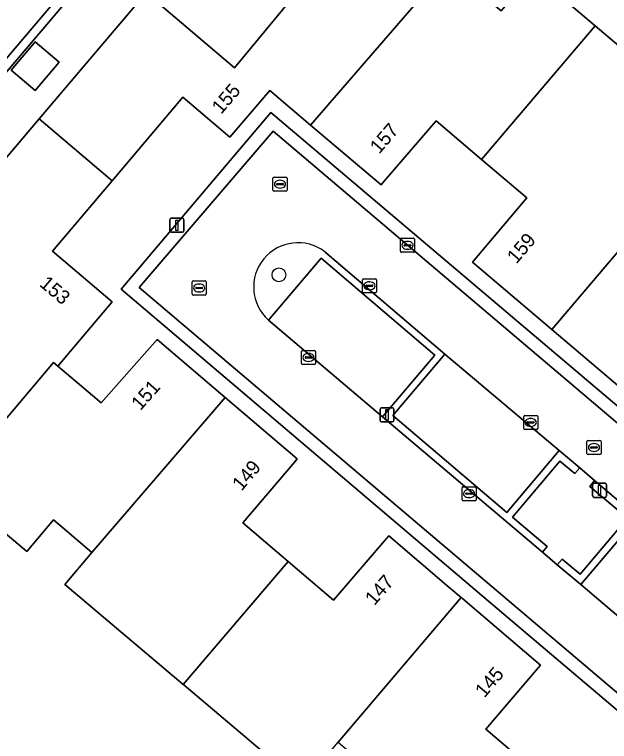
# Model space of a CAD drawing. Extents: x 156412 to 157779, y 382335 to 383768.
# Drawn here: x 156963 to 157005.4, y 382610.8 to 382662.5 of the extents above; entities that cross this region are included whole.
import ezdxf

# ---------------------------------------------------------------- set-up
doc = ezdxf.new("R2010")
doc.units = 0
for name, color, linetype in [('IMGEO_Berm_groen', 7, 'Continuous'), ('IMGEO_Boom', 7, 'Continuous'), ('IMGEO_Brandkraan', 7, 'Continuous'), ('IMGEO_Erf', 7, 'Continuous'), ('IMGEO_Groenvoorziening', 7, 'Continuous'), ('IMGEO_Haag', 7, 'Continuous'), ('IMGEO_Kolk', 7, 'Continuous'), ('IMGEO_Lichtmast', 7, 'Continuous'), ('IMGEO_Pand', 7, 'Continuous'), ('IMGEO_Pand_nummerreeks', 7, 'Continuous'), ('IMGEO_Parkeervlak_open', 7, 'Continuous'), ('IMGEO_Rijbaan_lokaal_open', 7, 'Continuous'), ('IMGEO_Rioolput', 7, 'Continuous'), ('IMGEO_Voetpad_open', 7, 'Continuous')]:
    doc.layers.add(name, color=color, linetype=linetype)

msp = doc.modelspace()

# ---------------------------------------------------------------- linework, layer by layer
at = {"layer": 'IMGEO_Berm_groen'}
for points in [[(156984.809, 382645.207), (156992.919, 382638.29), (156989.188, 382633.906), (157000.572, 382624.262), (157000.914, 382624.667), (156998.456, 382626.746), (157001.82, 382630.743), (157002.878, 382629.856), (157003.231, 382630.26), (157001.779, 382631.502), (156998.037, 382627.081), (156989.924, 382633.994), (156993.638, 382638.367), (156985.075, 382645.662)], [(156981.062, 382640.794), (156984.809, 382645.207)], [(157024.026, 382612.615), (157020.282, 382608.203), (157012.15, 382615.113), (157015.907, 382619.51), (157004.294, 382629.355), (157003.942, 382628.943), (157006.64, 382626.676), (157003.26, 382622.691), (157001.992, 382623.762), (157001.632, 382623.366), (157003.318, 382621.96), (157007.047, 382626.356), (157015.173, 382619.444), (157011.426, 382615.051), (157019.984, 382607.789)]]:
    msp.add_lwpolyline(points, dxfattribs=at)
msp.add_arc((156983.171, 382643.143), 3.157, 52.9166, 228.0815, dxfattribs=at)
at = {"layer": 'IMGEO_Boom'}
msp.add_circle((156981.808, 382644.013), 0.489, dxfattribs=at)
at = {"layer": 'IMGEO_Brandkraan'}
for p, q in [((156990.546, 382646.616), (156991.398, 382646.616)), ((156990.471, 382645.69), (156990.471, 382646.542)), ((156990.73, 382646.11), (156990.73, 382646.122)), ((156991.168, 382646.073), (156990.77, 382646.073)), ((156990.773, 382646.159), (156991.171, 382646.159)), ((156990.959, 382646.396), (156990.984, 382646.396)), ((156991.214, 382646.122), (156991.214, 382646.11)), ((156991.472, 382646.542), (156991.472, 382645.69)), ((156991.398, 382645.616), (156990.546, 382645.616)), ((156990.982, 382645.836), (156990.957, 382645.836))]:
    msp.add_line(p, q, dxfattribs=at)
for points in [[(156990.546, 382646.616), (156991.398, 382646.616)], [(156990.471, 382645.69), (156990.471, 382646.542)], [(156991.472, 382646.542), (156991.472, 382645.69)], [(156991.398, 382645.616), (156990.546, 382645.616)]]:
    msp.add_lwpolyline(points, dxfattribs=at)
for centre, radius, start, end in [((156990.548, 382646.54), 0.0765, 91.552, 178.448), ((156990.548, 382646.54), 0.0765, 91.552, 178.448), ((156991.396, 382646.54), 0.0765, 1.552, 88.448), ((156991.396, 382646.54), 0.0765, 1.552, 88.448), ((156990.77, 382646.119), 0.0403, 85.8775, 175.7526), ((156990.767, 382646.109), 0.0366, 178.938, 274.7102), ((156991.171, 382646.116), 0.043, 264.8664, 352.4533), ((156991.175, 382646.121), 0.0386, 1.7309, 96.639), ((156990.548, 382645.692), 0.0765, 181.552, 268.448), ((156990.548, 382645.692), 0.0765, 181.552, 268.448), ((156991.396, 382645.692), 0.0765, 271.552, 358.448), ((156991.396, 382645.692), 0.0765, 271.552, 358.448)]:
    msp.add_arc(centre, radius, start, end, dxfattribs=at)
for centre, major_axis, ratio, start_param, end_param in [((156990.958, 382646.116), (-0.387, 0.002), 0.722429, 4.712389, 7.853982), ((156990.983, 382646.116), (-0.39, 0.002), 0.717154, 1.570796, 4.712389)]:
    msp.add_ellipse(centre, major_axis=major_axis, ratio=ratio, start_param=start_param, end_param=end_param, dxfattribs=at)
at = {"layer": 'IMGEO_Erf'}
for points in [[(157032.018, 382606.037), (157033.314, 382604.947), (157032.946, 382604.52), (157041.703, 382597.123), (157047.972, 382604.539), (157048.196, 382604.798), (157060.586, 382619.348), (157029.826, 382645.416), (156987.205, 382681.476), (156986.214, 382682.315), (156984.143, 382684.067), (156942.915, 382635.543), (156901.626, 382586.899), (156977.949, 382522.266), (156980.608, 382525.348), (156995.995, 382543.705), (156987.057, 382551.292)], [(156952.382, 382640.555), (156964.735, 382655.122), (156972.359, 382664.112), (156978.656, 382658.761), (156986.045, 382667.734), (156979.871, 382672.97), (156984.558, 382678.498), (156996.144, 382668.699), (156993.896, 382666.034), (156994.889, 382665.175), (156996.036, 382664.19), (156997.637, 382662.818), (156999.913, 382665.5), (157004.339, 382661.75), (157013.24, 382654.209)], [(157006.902, 382635.319), (157001.246, 382640.115), (156995.591, 382644.91), (156995.712, 382645.053), (156999.471, 382649.486), (156996.237, 382652.228), (156993.003, 382654.97), (156989.305, 382650.682), (156989.084, 382650.426), (156984.072, 382654.678), (156981.158, 382657.151), (156978.324, 382653.811), (156974.969, 382656.658), (156969.932, 382650.716), (156965.686, 382645.707), (156969.947, 382642.096), (156966.068, 382637.518), (156969.15, 382634.906), (156973.132, 382639.414), (156977.986, 382635.283), (156983.118, 382630.915), (156982.939, 382630.704), (156979.23, 382626.346), (156982.459, 382623.598), (156985.688, 382620.85), (156989.479, 382625.241), (156989.628, 382625.414), (156993.911, 382621.774), (156994.788, 382621.028), (156994.906, 382620.928), (157000.444, 382616.221), (157000.288, 382616.038), (156996.558, 382611.649), (156999.924, 382608.789)], [(157025.547, 382600.915), (157024.742, 382599.993), (157023.299, 382598.267), (156996.744, 382620.777), (156970.587, 382642.986), (156981.231, 382655.569), (157028.044, 382615.928), (157032.619, 382612.041), (157033.972, 382610.85), (157032.555, 382609.191), (157031.842, 382608.361)], [(156983.464, 382607.677), (156979.683, 382610.874), (156975.065, 382614.778), (156975, 382614.833), (156966.574, 382621.957), (156968.488, 382624.226), (156966.379, 382626.038), (156965.766, 382626.554), (156963.848, 382624.297), (156958.293, 382628.99)]]:
    msp.add_lwpolyline(points, dxfattribs=at)
msp.add_lwpolyline([(156962.738, 382658.584), (156964.457, 382660.611), (156966.161, 382659.166), (156964.443, 382657.139)], close=True, dxfattribs=at)
at = {"layer": 'IMGEO_Groenvoorziening'}
msp.add_lwpolyline([(156900.751, 382586.801), (156984.174, 382685.107), (156986.719, 382682.899), (156986.444, 382682.612), (156986.214, 382682.315), (156987.205, 382681.476), (156987.43, 382681.751), (156987.719, 382682.101), (157061.516, 382619.589), (157048.46, 382604.143)], dxfattribs=at)
msp.add_lwpolyline([(156984.143, 382684.067), (156986.214, 382682.315), (156986.444, 382682.612), (156986.719, 382682.899), (156984.174, 382685.107), (156900.751, 382586.801), (156978.115, 382521.345), (156996.382, 382542.842), (156996.633, 382543.163), (156995.995, 382543.705), (156980.608, 382525.348), (156977.949, 382522.266), (156901.626, 382586.899), (156942.915, 382635.543)], close=True, dxfattribs=at)
at = {"layer": 'IMGEO_Haag'}
msp.add_lwpolyline([(156984.143, 382684.067), (156986.214, 382682.315), (156986.444, 382682.612), (156986.719, 382682.899), (156984.174, 382685.107), (156900.751, 382586.801), (156978.115, 382521.345), (156996.382, 382542.842), (156996.633, 382543.163), (156995.995, 382543.705), (156980.608, 382525.348), (156977.949, 382522.266), (156901.626, 382586.899), (156942.915, 382635.543)], close=True, dxfattribs=at)
at = {"layer": 'IMGEO_Kolk'}
for p, q in [((156987.764, 382642.806), (156987.764, 382643.658)), ((156987.839, 382643.732), (156988.691, 382643.732)), ((156988.252, 382643.512), (156988.277, 382643.512)), ((156988.765, 382643.658), (156988.765, 382642.806)), ((156988.023, 382643.226), (156988.023, 382643.238)), ((156988.461, 382643.189), (156988.063, 382643.189)), ((156988.066, 382643.275), (156988.464, 382643.275)), ((156988.507, 382643.238), (156988.507, 382643.226)), ((156988.691, 382642.732), (156987.839, 382642.732)), ((156988.275, 382642.952), (156988.25, 382642.952)), ((156983.419, 382637.704), (156983.419, 382638.556)), ((156983.494, 382638.63), (156984.346, 382638.63)), ((156983.907, 382638.41), (156983.932, 382638.41)), ((156984.42, 382638.556), (156984.42, 382637.704)), ((156983.678, 382638.124), (156983.678, 382638.136)), ((156984.116, 382638.087), (156983.718, 382638.087)), ((156983.721, 382638.173), (156984.119, 382638.173)), ((156983.93, 382637.85), (156983.905, 382637.85)), ((156984.162, 382638.136), (156984.162, 382638.124)), ((156984.346, 382637.63), (156983.494, 382637.63)), ((156999.243, 382633.075), (156999.243, 382633.927)), ((156999.318, 382634.001), (157000.17, 382634.001)), ((156999.731, 382633.781), (156999.756, 382633.781)), ((157000.244, 382633.927), (157000.244, 382633.075)), ((156999.502, 382633.495), (156999.502, 382633.507)), ((156999.94, 382633.458), (156999.542, 382633.458)), ((156999.545, 382633.544), (156999.943, 382633.544)), ((156999.754, 382633.221), (156999.729, 382633.221)), ((156999.986, 382633.507), (156999.986, 382633.495)), ((157000.17, 382633.001), (156999.318, 382633.001)), ((156994.855, 382627.999), (156994.855, 382628.851)), ((156994.93, 382628.925), (156995.782, 382628.925)), ((156995.157, 382628.468), (156995.555, 382628.468)), ((156995.343, 382628.705), (156995.368, 382628.705)), ((156995.856, 382628.851), (156995.856, 382627.999)), ((156995.114, 382628.419), (156995.114, 382628.431)), ((156995.552, 382628.382), (156995.154, 382628.382)), ((156995.366, 382628.145), (156995.341, 382628.145)), ((156995.598, 382628.431), (156995.598, 382628.419)), ((156995.782, 382627.925), (156994.93, 382627.925))]:
    msp.add_line(p, q, dxfattribs=at)
for points in [[(156987.764, 382642.806), (156987.764, 382643.658)], [(156987.839, 382643.732), (156988.691, 382643.732)], [(156988.765, 382643.658), (156988.765, 382642.806)], [(156988.691, 382642.732), (156987.839, 382642.732)], [(156983.419, 382637.704), (156983.419, 382638.556)], [(156983.494, 382638.63), (156984.346, 382638.63)], [(156984.42, 382638.556), (156984.42, 382637.704)], [(156984.346, 382637.63), (156983.494, 382637.63)], [(156999.243, 382633.075), (156999.243, 382633.927)], [(156999.318, 382634.001), (157000.17, 382634.001)], [(157000.244, 382633.927), (157000.244, 382633.075)], [(157000.17, 382633.001), (156999.318, 382633.001)], [(156994.855, 382627.999), (156994.855, 382628.851)], [(156994.93, 382628.925), (156995.782, 382628.925)], [(156995.856, 382628.851), (156995.856, 382627.999)], [(156995.782, 382627.925), (156994.93, 382627.925)]]:
    msp.add_lwpolyline(points, dxfattribs=at)
for centre, radius, start, end in [((156987.841, 382643.656), 0.0765, 91.552, 178.448), ((156987.841, 382643.656), 0.0765, 91.552, 178.448), ((156988.689, 382643.656), 0.0765, 1.552, 88.448), ((156988.689, 382643.656), 0.0765, 1.552, 88.448), ((156988.063, 382643.235), 0.0403, 85.8775, 175.7526), ((156988.06, 382643.225), 0.0366, 178.938, 274.7102), ((156988.464, 382643.232), 0.043, 264.8664, 352.4533), ((156988.468, 382643.237), 0.0386, 1.7309, 96.639), ((156987.841, 382642.808), 0.0765, 181.552, 268.448), ((156987.841, 382642.808), 0.0765, 181.552, 268.448), ((156988.689, 382642.808), 0.0765, 271.552, 358.448), ((156988.689, 382642.808), 0.0765, 271.552, 358.448), ((156983.496, 382638.554), 0.0765, 91.552, 178.448), ((156983.496, 382638.554), 0.0765, 91.552, 178.448), ((156984.344, 382638.554), 0.0765, 1.552, 88.448), ((156984.344, 382638.554), 0.0765, 1.552, 88.448), ((156983.718, 382638.133), 0.0403, 85.8775, 175.7526), ((156983.715, 382638.123), 0.0366, 178.938, 274.7102), ((156984.119, 382638.13), 0.043, 264.8664, 352.4533), ((156984.123, 382638.135), 0.0386, 1.7309, 96.639), ((156983.496, 382637.706), 0.0765, 181.552, 268.448), ((156983.496, 382637.706), 0.0765, 181.552, 268.448), ((156984.344, 382637.706), 0.0765, 271.552, 358.448), ((156984.344, 382637.706), 0.0765, 271.552, 358.448), ((156999.32, 382633.925), 0.0765, 91.552, 178.448), ((156999.32, 382633.925), 0.0765, 91.552, 178.448), ((157000.168, 382633.925), 0.0765, 1.552, 88.448), ((157000.168, 382633.925), 0.0765, 1.552, 88.448), ((156999.542, 382633.504), 0.0403, 85.8775, 175.7526), ((156999.539, 382633.494), 0.0366, 178.938, 274.7102), ((156999.943, 382633.501), 0.043, 264.8664, 352.4533), ((156999.947, 382633.506), 0.0386, 1.7309, 96.639), ((156999.32, 382633.077), 0.0765, 181.552, 268.448), ((156999.32, 382633.077), 0.0765, 181.552, 268.448), ((157000.168, 382633.077), 0.0765, 271.552, 358.448), ((157000.168, 382633.077), 0.0765, 271.552, 358.448), ((156994.932, 382628.849), 0.0765, 91.552, 178.448), ((156994.932, 382628.849), 0.0765, 91.552, 178.448), ((156995.154, 382628.428), 0.0403, 85.8775, 175.7526), ((156995.559, 382628.43), 0.0386, 1.7309, 96.639), ((156995.78, 382628.849), 0.0765, 1.552, 88.448), ((156995.78, 382628.849), 0.0765, 1.552, 88.448), ((156994.932, 382628.001), 0.0765, 181.552, 268.448), ((156994.932, 382628.001), 0.0765, 181.552, 268.448), ((156995.151, 382628.418), 0.0366, 178.938, 274.7102), ((156995.555, 382628.425), 0.043, 264.8664, 352.4533), ((156995.78, 382628.001), 0.0765, 271.552, 358.448), ((156995.78, 382628.001), 0.0765, 271.552, 358.448)]:
    msp.add_arc(centre, radius, start, end, dxfattribs=at)
for centre, major_axis, ratio, start_param, end_param in [((156988.251, 382643.232), (-0.387, 0.002), 0.722429, 4.712389, 7.853982), ((156988.276, 382643.232), (-0.39, 0.002), 0.717154, 1.570796, 4.712389), ((156983.906, 382638.13), (-0.387, 0.002), 0.722429, 4.712389, 7.853982), ((156983.931, 382638.13), (-0.39, 0.002), 0.717154, 1.570796, 4.712389), ((156999.73, 382633.501), (-0.387, 0.002), 0.722429, 4.712389, 7.853982), ((156999.755, 382633.501), (-0.39, 0.002), 0.717154, 1.570796, 4.712389), ((156995.342, 382628.425), (-0.387, 0.002), 0.722429, 4.712389, 7.853982), ((156995.367, 382628.425), (-0.39, 0.002), 0.717154, 1.570796, 4.712389)]:
    msp.add_ellipse(centre, major_axis=major_axis, ratio=ratio, start_param=start_param, end_param=end_param, dxfattribs=at)
at = {"layer": 'IMGEO_Lichtmast'}
for p, q in [((156974.048, 382647.139), (156974.048, 382647.939)), ((156974.048, 382647.939), (156974.048, 382647.139)), ((156974.148, 382648.039), (156974.938, 382648.039)), ((156974.938, 382648.039), (156974.148, 382648.039)), ((156975.038, 382647.939), (156975.038, 382647.139)), ((156975.038, 382647.139), (156975.038, 382647.939)), ((156974.938, 382647.039), (156974.148, 382647.039)), ((156974.148, 382647.039), (156974.938, 382647.039)), ((156989.011, 382633.635), (156989.011, 382634.435)), ((156989.011, 382634.435), (156989.011, 382633.635)), ((156989.111, 382634.535), (156989.901, 382634.535)), ((156989.901, 382634.535), (156989.111, 382634.535)), ((156990.001, 382634.435), (156990.001, 382633.635)), ((156990.001, 382633.635), (156990.001, 382634.435)), ((156989.901, 382633.535), (156989.111, 382633.535)), ((156989.111, 382633.535), (156989.901, 382633.535)), ((157004.152, 382628.264), (157004.152, 382629.064)), ((157004.152, 382629.064), (157004.152, 382628.264)), ((157004.252, 382629.164), (157005.042, 382629.164)), ((157005.042, 382629.164), (157004.252, 382629.164)), ((157005.142, 382629.064), (157005.142, 382628.264)), ((157005.142, 382628.264), (157005.142, 382629.064)), ((157005.042, 382628.164), (157004.252, 382628.164)), ((157004.252, 382628.164), (157005.042, 382628.164))]:
    msp.add_line(p, q, dxfattribs=at)
for points in [[(156974.468, 382647.914), (156974.618, 382647.914), (156974.618, 382647.164), (156974.468, 382647.164), (156974.468, 382647.914)], [(156989.431, 382634.41), (156989.581, 382634.41), (156989.581, 382633.66), (156989.431, 382633.66), (156989.431, 382634.41)], [(157004.572, 382629.039), (157004.722, 382629.039), (157004.722, 382628.289), (157004.572, 382628.289), (157004.572, 382629.039)]]:
    msp.add_lwpolyline(points, dxfattribs=at)
for centre, start, end in [((156974.148, 382647.939), 90, 180), ((156974.148, 382647.939), 90, 180), ((156974.938, 382647.939), 0, 90), ((156974.938, 382647.939), 360, 90), ((156974.148, 382647.139), 180, 270), ((156974.148, 382647.139), 180, 270), ((156974.938, 382647.139), 270, 0), ((156974.938, 382647.139), 270, 0), ((156989.111, 382634.435), 90, 180), ((156989.111, 382634.435), 90, 180), ((156989.901, 382634.435), 0, 90), ((156989.901, 382634.435), 360, 90), ((156989.111, 382633.635), 180, 270), ((156989.111, 382633.635), 180, 270), ((156989.901, 382633.635), 270, 0), ((156989.901, 382633.635), 270, 0), ((157004.252, 382629.064), 90, 180), ((157004.252, 382629.064), 90, 180), ((157005.042, 382629.064), 0, 90), ((157005.042, 382629.064), 360, 90), ((157004.252, 382628.264), 180, 270), ((157004.252, 382628.264), 180, 270), ((157005.042, 382628.264), 270, 0), ((157005.042, 382628.264), 270, 0)]:
    msp.add_arc(centre, 0.1, start, end, dxfattribs=at)
at = {"layer": 'IMGEO_Pand'}
for points in [[(156993.896, 382666.034), (156996.144, 382668.699), (156984.558, 382678.498), (156979.871, 382672.97), (156986.045, 382667.734), (156978.656, 382658.761), (156972.359, 382664.112), (156964.735, 382655.122), (156969.932, 382650.716), (156974.969, 382656.658), (156978.324, 382653.811), (156981.158, 382657.151), (156984.072, 382654.678)], [(157004.339, 382661.75), (156999.913, 382665.5), (156997.637, 382662.818), (156996.036, 382664.19), (156994.889, 382665.175), (156993.896, 382666.034), (156984.072, 382654.678), (156989.084, 382650.426), (156989.305, 382650.682), (156993.003, 382654.97), (156996.237, 382652.228)], [(157013.24, 382654.209), (157004.339, 382661.75), (156996.237, 382652.228), (156999.471, 382649.486), (156995.712, 382645.053), (156995.591, 382644.91), (157001.246, 382640.115)], [(156962.738, 382658.584), (156964.443, 382657.139), (156966.161, 382659.166), (156964.457, 382660.611)], [(156969.932, 382650.716), (156964.735, 382655.122), (156952.382, 382640.555), (156958.849, 382635.069), (156961.531, 382632.795), (156965.76, 382637.78), (156966.068, 382637.518), (156969.947, 382642.096), (156965.686, 382645.707)], [(157020.988, 382645.712), (157017.024, 382649.084), (157016.89, 382649.199), (157017.234, 382649.608), (157017.718, 382650.183), (157017.833, 382650.319), (157017.824, 382650.326), (157013.24, 382654.209), (157001.246, 382640.115), (157006.902, 382635.319), (157007.064, 382635.509), (157010.796, 382639.886), (157013.836, 382637.307)], [(156977.986, 382635.283), (156973.132, 382639.414), (156969.15, 382634.906), (156966.068, 382637.518), (156965.76, 382637.78), (156961.531, 382632.795), (156958.293, 382628.99), (156963.848, 382624.297), (156965.766, 382626.554), (156966.379, 382626.038), (156968.488, 382624.226)], [(156982.459, 382623.598), (156979.23, 382626.346), (156982.939, 382630.704), (156983.118, 382630.915), (156977.986, 382635.283), (156968.488, 382624.226), (156966.574, 382621.957), (156975, 382614.833)], [(156994.788, 382621.028), (156993.911, 382621.774), (156989.628, 382625.414), (156989.479, 382625.241), (156985.688, 382620.85), (156982.459, 382623.598), (156975, 382614.833), (156975.065, 382614.778), (156979.683, 382610.874), (156983.464, 382607.677), (156986.03, 382610.723)], [(156994.788, 382621.028), (156986.03, 382610.723), (156989.371, 382607.888), (156989.764, 382607.541), (156990.16, 382607.208), (156987.673, 382604.263), (156987.666, 382604.254), (156987.576, 382604.152), (156992.484, 382600.002), (156993.145, 382600.75), (156999.924, 382608.789), (156996.558, 382611.649), (157000.288, 382616.038), (157000.444, 382616.221), (156994.906, 382620.928)]]:
    msp.add_lwpolyline(points, close=True, dxfattribs=at)
at = {"layer": 'IMGEO_Parkeervlak_open'}
for points in [[(156981.062, 382640.794), (156989.188, 382633.906), (156992.919, 382638.29), (156984.809, 382645.207)], [(156993.638, 382638.367), (156989.924, 382633.994), (156998.037, 382627.081), (157001.779, 382631.502)], [(157003.318, 382621.96), (157011.426, 382615.051), (157015.173, 382619.444), (157007.047, 382626.356)]]:
    msp.add_lwpolyline(points, close=True, dxfattribs=at)
at = {"layer": 'IMGEO_Rijbaan_lokaal_open'}
for points in [[(157030.684, 382609.119), (157032.355, 382611.034), (156981.406, 382654.235), (156971.863, 382643.106), (157022.87, 382599.849), (157024.469, 382601.859)], [(156985.075, 382645.662), (156993.638, 382638.367), (157001.779, 382631.502), (157003.231, 382630.26), (157004.294, 382629.355), (157015.907, 382619.51), (157023.692, 382612.881), (157024.026, 382612.615)], [(157019.984, 382607.789), (157011.426, 382615.051), (157003.318, 382621.96), (157001.632, 382623.366), (157000.572, 382624.262), (156989.188, 382633.906), (156981.062, 382640.794)]]:
    msp.add_lwpolyline(points, dxfattribs=at)
msp.add_arc((156983.171, 382643.143), 3.157, 52.9166, 228.0815, dxfattribs=at)
at = {"layer": 'IMGEO_Rioolput'}
for p, q in [((156981.387, 382650.041), (156981.387, 382650.893)), ((156981.462, 382650.967), (156982.314, 382650.967)), ((156981.875, 382650.747), (156981.9, 382650.747)), ((156982.388, 382650.893), (156982.388, 382650.041)), ((156981.646, 382650.461), (156981.646, 382650.473)), ((156982.084, 382650.424), (156981.686, 382650.424)), ((156981.689, 382650.51), (156982.087, 382650.51)), ((156982.13, 382650.473), (156982.13, 382650.461)), ((156982.314, 382649.967), (156981.462, 382649.967)), ((156981.898, 382650.187), (156981.873, 382650.187)), ((156975.628, 382642.65), (156975.628, 382643.502)), ((156975.703, 382643.576), (156976.555, 382643.576)), ((156976.629, 382643.502), (156976.629, 382642.65)), ((156975.887, 382643.07), (156975.887, 382643.082)), ((156976.325, 382643.033), (156975.927, 382643.033)), ((156975.93, 382643.119), (156976.328, 382643.119)), ((156976.116, 382643.356), (156976.141, 382643.356)), ((156976.371, 382643.082), (156976.371, 382643.07)), ((156976.555, 382642.576), (156975.703, 382642.576)), ((156976.139, 382642.796), (156976.114, 382642.796)), ((157003.75, 382631.288), (157003.75, 382632.14)), ((157003.825, 382632.214), (157004.677, 382632.214)), ((157004.751, 382632.14), (157004.751, 382631.288)), ((157004.009, 382631.708), (157004.009, 382631.72)), ((157004.447, 382631.671), (157004.049, 382631.671)), ((157004.052, 382631.757), (157004.45, 382631.757)), ((157004.238, 382631.994), (157004.263, 382631.994)), ((157004.493, 382631.72), (157004.493, 382631.708)), ((157004.677, 382631.214), (157003.825, 382631.214)), ((157004.261, 382631.434), (157004.236, 382631.434))]:
    msp.add_line(p, q, dxfattribs=at)
for points in [[(156981.387, 382650.041), (156981.387, 382650.893)], [(156981.462, 382650.967), (156982.314, 382650.967)], [(156982.388, 382650.893), (156982.388, 382650.041)], [(156982.314, 382649.967), (156981.462, 382649.967)], [(156975.628, 382642.65), (156975.628, 382643.502)], [(156975.703, 382643.576), (156976.555, 382643.576)], [(156976.629, 382643.502), (156976.629, 382642.65)], [(156976.555, 382642.576), (156975.703, 382642.576)], [(157003.75, 382631.288), (157003.75, 382632.14)], [(157003.825, 382632.214), (157004.677, 382632.214)], [(157004.751, 382632.14), (157004.751, 382631.288)], [(157004.677, 382631.214), (157003.825, 382631.214)]]:
    msp.add_lwpolyline(points, dxfattribs=at)
for centre, radius, start, end in [((156981.464, 382650.891), 0.0765, 91.552, 178.448), ((156981.464, 382650.891), 0.0765, 91.552, 178.448), ((156982.312, 382650.891), 0.0765, 1.552, 88.448), ((156982.312, 382650.891), 0.0765, 1.552, 88.448), ((156981.686, 382650.47), 0.0403, 85.8775, 175.7526), ((156981.683, 382650.46), 0.0366, 178.938, 274.7102), ((156982.087, 382650.467), 0.043, 264.8664, 352.4533), ((156982.091, 382650.472), 0.0386, 1.7309, 96.639), ((156981.464, 382650.043), 0.0765, 181.552, 268.448), ((156981.464, 382650.043), 0.0765, 181.552, 268.448), ((156982.312, 382650.043), 0.0765, 271.552, 358.448), ((156982.312, 382650.043), 0.0765, 271.552, 358.448), ((156975.705, 382643.5), 0.0765, 91.552, 178.448), ((156975.705, 382643.5), 0.0765, 91.552, 178.448), ((156976.553, 382643.5), 0.0765, 1.552, 88.448), ((156976.553, 382643.5), 0.0765, 1.552, 88.448), ((156975.927, 382643.079), 0.0403, 85.8775, 175.7526), ((156975.924, 382643.069), 0.0366, 178.938, 274.7102), ((156976.328, 382643.076), 0.043, 264.8664, 352.4533), ((156976.332, 382643.081), 0.0386, 1.7309, 96.639), ((156975.705, 382642.652), 0.0765, 181.552, 268.448), ((156975.705, 382642.652), 0.0765, 181.552, 268.448), ((156976.553, 382642.652), 0.0765, 271.552, 358.448), ((156976.553, 382642.652), 0.0765, 271.552, 358.448), ((157003.827, 382632.138), 0.0765, 91.552, 178.448), ((157003.827, 382632.138), 0.0765, 91.552, 178.448), ((157004.675, 382632.138), 0.0765, 1.552, 88.448), ((157004.675, 382632.138), 0.0765, 1.552, 88.448), ((157004.049, 382631.717), 0.0403, 85.8775, 175.7526), ((157004.046, 382631.707), 0.0366, 178.938, 274.7102), ((157004.45, 382631.714), 0.043, 264.8664, 352.4533), ((157004.454, 382631.719), 0.0386, 1.7309, 96.639), ((157003.827, 382631.29), 0.0765, 181.552, 268.448), ((157003.827, 382631.29), 0.0765, 181.552, 268.448), ((157004.675, 382631.29), 0.0765, 271.552, 358.448), ((157004.675, 382631.29), 0.0765, 271.552, 358.448)]:
    msp.add_arc(centre, radius, start, end, dxfattribs=at)
for centre, major_axis, ratio, start_param, end_param in [((156981.874, 382650.467), (-0.387, 0.002), 0.722429, 4.712389, 7.853982), ((156981.899, 382650.467), (-0.39, 0.002), 0.717154, 1.570796, 4.712389), ((156976.115, 382643.076), (-0.387, 0.002), 0.722429, 4.712389, 7.853982), ((156976.14, 382643.076), (-0.39, 0.002), 0.717154, 1.570796, 4.712389), ((157004.237, 382631.714), (-0.387, 0.002), 0.722429, 4.712389, 7.853982), ((157004.262, 382631.714), (-0.39, 0.002), 0.717154, 1.570796, 4.712389)]:
    msp.add_ellipse(centre, major_axis=major_axis, ratio=ratio, start_param=start_param, end_param=end_param, dxfattribs=at)
at = {"layer": 'IMGEO_Voetpad_open'}
for points in [[(157031.375, 382608.517), (157032.211, 382609.492), (157032.419, 382609.31), (157032.555, 382609.191), (157033.972, 382610.85), (157032.619, 382612.041), (157028.044, 382615.928), (156981.231, 382655.569), (156970.587, 382642.986), (156996.744, 382620.777), (157023.299, 382598.267), (157024.742, 382599.993), (157024.4, 382600.265), (157025.23, 382601.237)], [(157024.469, 382601.859), (157022.87, 382599.849), (156971.863, 382643.106), (156981.406, 382654.235)], [(156981.406, 382654.235), (157032.355, 382611.034), (157030.684, 382609.119)]]:
    msp.add_lwpolyline(points, dxfattribs=at)
msp.add_lwpolyline([(157003.942, 382628.943), (157004.294, 382629.355), (157003.231, 382630.26), (157002.878, 382629.856), (157001.82, 382630.743), (156998.456, 382626.746), (157000.914, 382624.667), (157000.572, 382624.262), (157001.632, 382623.366), (157001.992, 382623.762), (157003.26, 382622.691), (157006.64, 382626.676)], close=True, dxfattribs=at)

# ---------------------------------------------------------------- texts
at = {"layer": 'IMGEO_Pand_nummerreeks'}
for s, rotation, p in [('155', 49.6866, (156977.698, 382655.393)), ('157', 49.2234, (156988.952, 382652.57)), ('159', 49.7064, (156998.728, 382644.744)), ('153', 319.7188, (156964.702, 382643.264)), ('151', 48.5375, (156971.947, 382634.297)), ('149', 49.6022, (156979.15, 382628.567)), ('147', 49.1914, (156988.61, 382620.409)), ('145', 49.638, (156996.453, 382613.842))]:
    msp.add_text(s, height=1, rotation=rotation, dxfattribs=at).set_placement(p)

doc.saveas('drawing.dxf')
